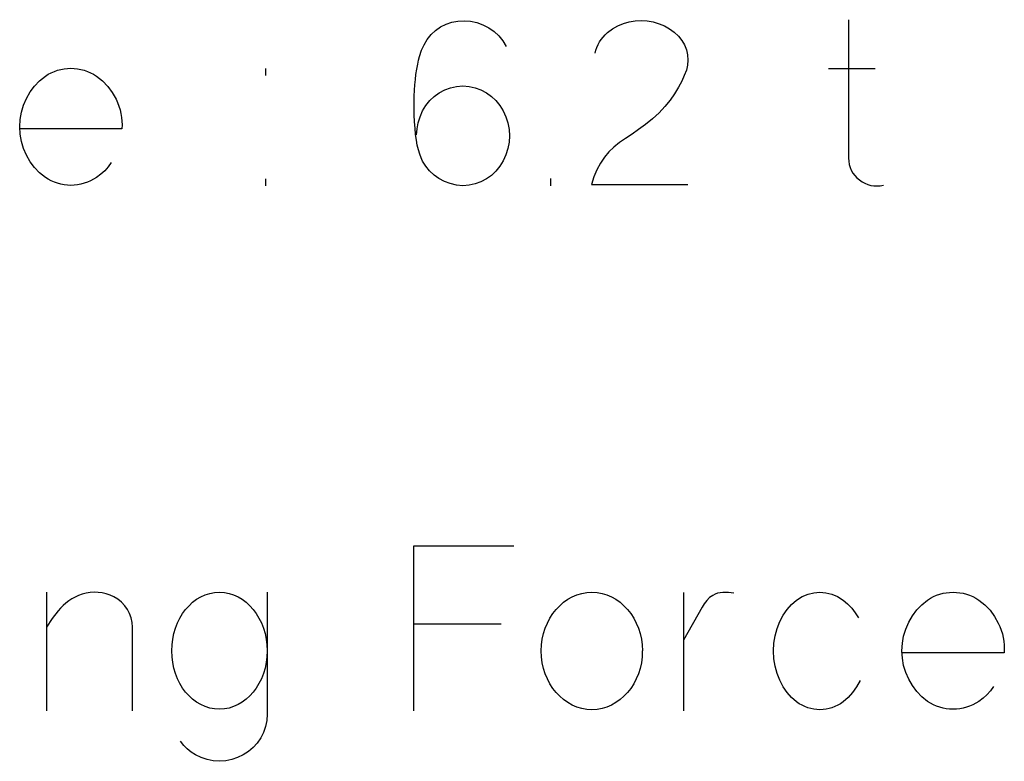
# Model space of a CAD drawing. Header units: inches. Extents: x 1880 to 2363, y -453 to -54.
# Tile 631 of 656: x 1913.921 to 1914.097, y -65.462 to -65.33. Entities that reach past the tile are written whole.
import ezdxf

# ---------------------------------------------------------------- set-up
doc = ezdxf.new("R2010")
doc.units = ezdxf.units.IN
doc.header["$LTSCALE"] = 0.5
doc.header["$MEASUREMENT"] = 0

msp = doc.modelspace()

# ---------------------------------------------------------------- linework, layer by layer
at = {"color": 7, "linetype": 'Continuous'}
for p, q in [((1913.99818, -65.32997), (1913.99926, -65.32978)), ((1913.99926, -65.32978), (1914.00037, -65.32974)), ((1914.00037, -65.32974), (1914.00155, -65.32982)), ((1914.00155, -65.32982), (1914.00268, -65.33005)), ((1914.02892, -65.33023), (1914.02992, -65.32995)), ((1914.02992, -65.32995), (1914.031, -65.32977)), ((1914.031, -65.32977), (1914.03209, -65.3297)), ((1914.03209, -65.3297), (1914.03317, -65.32977)), ((1914.03317, -65.32977), (1914.03427, -65.32995)), ((1914.03427, -65.32995), (1914.0353, -65.33025)), ((1914.06925, -65.32954), (1914.06926, -65.35432)), ((1913.99446, -65.33221), (1913.99526, -65.33146)), ((1913.99526, -65.33146), (1913.99616, -65.33082)), ((1913.99616, -65.33082), (1913.99715, -65.33032)), ((1913.99715, -65.33032), (1913.99818, -65.32997)), ((1914.00268, -65.33005), (1914.00376, -65.33044)), ((1914.00376, -65.33044), (1914.0048, -65.33099)), ((1914.0048, -65.33099), (1914.00576, -65.33167)), ((1914.00576, -65.33167), (1914.00659, -65.33245)), ((1914.02607, -65.33186), (1914.02699, -65.33118)), ((1914.02699, -65.33118), (1914.02794, -65.33063)), ((1914.02794, -65.33063), (1914.02892, -65.33023)), ((1914.0353, -65.33025), (1914.03627, -65.33065)), ((1914.03627, -65.33065), (1914.03718, -65.33116)), ((1914.03718, -65.33116), (1914.03804, -65.33177)), ((1913.9932, -65.33405), (1913.99378, -65.33307)), ((1913.99378, -65.33307), (1913.99446, -65.33221)), ((1914.00659, -65.33245), (1914.00731, -65.33334)), ((1914.00731, -65.33334), (1914.00791, -65.33435)), ((1914.02463, -65.33352), (1914.02493, -65.33307)), ((1914.02493, -65.33307), (1914.02527, -65.33265)), ((1914.02527, -65.33265), (1914.02565, -65.33224)), ((1914.02565, -65.33224), (1914.02607, -65.33186)), ((1914.03804, -65.33177), (1914.03876, -65.33249)), ((1914.03876, -65.33249), (1914.03936, -65.33324)), ((1914.03936, -65.33324), (1914.03984, -65.33406)), ((1913.99237, -65.33613), (1913.99274, -65.33502)), ((1913.99274, -65.33502), (1913.9932, -65.33405)), ((1914.02383, -65.33554), (1914.02397, -65.33501)), ((1914.02397, -65.33501), (1914.02415, -65.33449)), ((1914.02415, -65.33449), (1914.02438, -65.334)), ((1914.02438, -65.334), (1914.02463, -65.33352)), ((1914.03984, -65.33406), (1914.0402, -65.33496)), ((1914.0402, -65.33496), (1914.04041, -65.33586)), ((1913.99206, -65.33751), (1913.99221, -65.33676)), ((1913.99221, -65.33676), (1913.99237, -65.33613)), ((1914.04041, -65.33586), (1914.04049, -65.33676)), ((1914.04049, -65.33676), (1914.04041, -65.33766)), ((1913.92696, -65.33879), (1913.92752, -65.33859)), ((1913.92752, -65.33859), (1913.9281, -65.33843)), ((1913.9281, -65.33843), (1913.92869, -65.33833)), ((1913.92869, -65.33833), (1913.92929, -65.33826)), ((1913.92929, -65.33826), (1913.9299, -65.33824)), ((1913.9299, -65.33824), (1913.93052, -65.33826)), ((1913.93052, -65.33826), (1913.93113, -65.33833)), ((1913.93113, -65.33833), (1913.93172, -65.33843)), ((1913.93172, -65.33843), (1913.9323, -65.33859)), ((1913.9323, -65.33859), (1913.93287, -65.33879)), ((1913.96487, -65.33953), (1913.96487, -65.33828)), ((1913.99175, -65.33936), (1913.9919, -65.33838)), ((1913.9919, -65.33838), (1913.99206, -65.33751)), ((1914.0402, -65.33857), (1914.03983, -65.33952)), ((1914.04041, -65.33766), (1914.0402, -65.33857)), ((1914.06569, -65.33828), (1914.07402, -65.33828)), ((1913.9234, -65.34143), (1913.92431, -65.34048)), ((1913.92431, -65.34048), (1913.92535, -65.33965)), ((1913.92535, -65.33965), (1913.92587, -65.33932)), ((1913.92587, -65.33932), (1913.92641, -65.33903)), ((1913.92641, -65.33903), (1913.92696, -65.33879)), ((1913.93287, -65.33879), (1913.93343, -65.33903)), ((1913.93343, -65.33903), (1913.93397, -65.33932)), ((1913.93397, -65.33932), (1913.93451, -65.33965)), ((1913.93451, -65.33965), (1913.93558, -65.34051)), ((1913.93558, -65.34051), (1913.93652, -65.34149)), ((1913.99155, -65.34119), (1913.99164, -65.34025)), ((1913.99164, -65.34025), (1913.99175, -65.33936)), ((1914.03936, -65.34054), (1914.03877, -65.34164)), ((1914.03983, -65.33952), (1914.03936, -65.34054)), ((1913.92261, -65.34248), (1913.9234, -65.34143)), ((1913.93652, -65.34149), (1913.93733, -65.34257)), ((1913.99144, -65.34321), (1913.99148, -65.34218)), ((1913.99148, -65.34218), (1913.99155, -65.34119)), ((1913.99592, -65.34263), (1913.99691, -65.3421)), ((1913.99691, -65.3421), (1913.99794, -65.34172)), ((1913.99794, -65.34172), (1913.99903, -65.34148)), ((1913.99903, -65.34148), (1914.00017, -65.34139)), ((1914.00017, -65.34139), (1914.00128, -65.34148)), ((1914.00128, -65.34148), (1914.00236, -65.34172)), ((1914.00236, -65.34172), (1914.00339, -65.3421)), ((1914.00339, -65.3421), (1914.00437, -65.34263)), ((1914.03877, -65.34164), (1914.03808, -65.3428)), ((1913.92143, -65.34484), (1913.92195, -65.34363)), ((1913.92195, -65.34363), (1913.92261, -65.34248)), ((1913.93733, -65.34257), (1913.93801, -65.34377)), ((1913.93801, -65.34377), (1913.93829, -65.3444)), ((1913.99142, -65.34429), (1913.99144, -65.34321)), ((1913.99353, -65.3449), (1913.99421, -65.34404)), ((1913.99421, -65.34404), (1913.99501, -65.34328)), ((1913.99501, -65.34328), (1913.99592, -65.34263)), ((1914.00437, -65.34263), (1914.00528, -65.34328)), ((1914.00528, -65.34328), (1914.00608, -65.34404)), ((1914.00608, -65.34404), (1914.00679, -65.3449)), ((1914.03729, -65.34397), (1914.03636, -65.34511)), ((1914.03808, -65.3428), (1914.03729, -65.34397)), ((1913.92105, -65.3461), (1913.92143, -65.34484)), ((1913.93829, -65.3444), (1913.93854, -65.34504)), ((1913.93854, -65.34504), (1913.93873, -65.34569)), ((1913.93873, -65.34569), (1913.93888, -65.34635)), ((1913.99143, -65.34542), (1913.99142, -65.34429)), ((1913.99145, -65.34659), (1913.99143, -65.34542)), ((1913.99295, -65.34586), (1913.99353, -65.3449)), ((1914.00679, -65.3449), (1914.00737, -65.34586)), ((1914.03636, -65.34511), (1914.0353, -65.34622)), ((1913.92075, -65.34872), (1913.92083, -65.34739)), ((1913.92083, -65.34739), (1913.92105, -65.3461)), ((1913.93888, -65.34635), (1913.93899, -65.34703)), ((1913.93899, -65.34703), (1913.93906, -65.3477)), ((1913.9915, -65.34781), (1913.99145, -65.34659)), ((1913.99217, -65.348), (1913.9925, -65.34692)), ((1913.9925, -65.34692), (1913.99295, -65.34586)), ((1914.00737, -65.34586), (1914.00786, -65.34694)), ((1914.00786, -65.34694), (1914.00821, -65.34804)), ((1914.03411, -65.34731), (1914.03287, -65.34831)), ((1914.0353, -65.34622), (1914.03411, -65.34731)), ((1913.92083, -65.35005), (1913.92075, -65.34872)), ((1913.93906, -65.34909), (1913.92083, -65.34909)), ((1913.93906, -65.3477), (1913.93908, -65.34839)), ((1913.93908, -65.34839), (1913.93906, -65.34909)), ((1913.99158, -65.34899), (1913.9915, -65.34781)), ((1913.99169, -65.35008), (1913.99158, -65.34899)), ((1913.99187, -65.35017), (1913.99196, -65.34908)), ((1913.99196, -65.34908), (1913.99217, -65.348)), ((1914.00821, -65.34804), (1914.00842, -65.34918)), ((1914.00842, -65.34918), (1914.00849, -65.35034)), ((1914.03165, -65.34922), (1914.03047, -65.35005)), ((1914.03287, -65.34831), (1914.03165, -65.34922)), ((1913.92105, -65.35134), (1913.92083, -65.35005)), ((1913.99182, -65.3511), (1913.99169, -65.35008)), ((1913.99199, -65.35202), (1913.99182, -65.3511)), ((1914.00849, -65.35034), (1914.00842, -65.3515)), ((1914.0293, -65.3508), (1914.02821, -65.35153)), ((1914.03047, -65.35005), (1914.0293, -65.3508)), ((1913.92143, -65.3526), (1913.92105, -65.35134)), ((1913.92195, -65.35382), (1913.92143, -65.3526)), ((1913.99219, -65.35285), (1913.99199, -65.35202)), ((1913.99242, -65.35361), (1913.99219, -65.35285)), ((1914.00821, -65.35264), (1914.00786, -65.35374)), ((1914.00842, -65.3515), (1914.00821, -65.35264)), ((1914.02722, -65.35235), (1914.02632, -65.35323)), ((1914.02821, -65.35153), (1914.02722, -65.35235)), ((1913.92261, -65.35497), (1913.92195, -65.35382)), ((1913.99267, -65.35427), (1913.99242, -65.35361)), ((1913.99295, -65.35486), (1913.99267, -65.35427)), ((1914.00786, -65.35374), (1914.00737, -65.35481)), ((1914.02553, -65.35419), (1914.02481, -65.35524)), ((1914.02632, -65.35323), (1914.02553, -65.35419)), ((1914.06926, -65.35432), (1914.06929, -65.35489)), ((1913.9234, -65.35601), (1913.92261, -65.35497)), ((1913.92431, -65.35696), (1913.9234, -65.35601)), ((1913.93661, -65.3559), (1913.93598, -65.3566)), ((1913.93715, -65.35514), (1913.93661, -65.3559)), ((1913.99352, -65.3558), (1913.99295, -65.35486)), ((1913.9942, -65.35664), (1913.99352, -65.3558)), ((1914.00679, -65.3558), (1914.00608, -65.35667)), ((1914.00737, -65.35481), (1914.00679, -65.3558)), ((1914.02418, -65.35641), (1914.02364, -65.35769)), ((1914.02481, -65.35524), (1914.02418, -65.35641)), ((1914.06929, -65.35489), (1914.06938, -65.35545)), ((1914.06938, -65.35545), (1914.06954, -65.35599)), ((1914.06954, -65.35599), (1914.06975, -65.35652)), ((1913.92535, -65.3578), (1913.92431, -65.35696)), ((1913.92587, -65.35813), (1913.92535, -65.3578)), ((1913.92641, -65.35842), (1913.92587, -65.35813)), ((1913.93397, -65.35813), (1913.93343, -65.35842)), ((1913.93451, -65.3578), (1913.93397, -65.35813)), ((1913.93527, -65.35723), (1913.93451, -65.3578)), ((1913.93598, -65.3566), (1913.93527, -65.35723)), ((1913.96487, -65.35929), (1913.96487, -65.35804)), ((1913.99499, -65.35737), (1913.9942, -65.35664)), ((1913.99587, -65.35801), (1913.99499, -65.35737)), ((1913.99685, -65.35852), (1913.99587, -65.35801)), ((1914.00437, -65.35807), (1914.00339, -65.35859)), ((1914.00528, -65.35742), (1914.00437, -65.35807)), ((1914.00608, -65.35667), (1914.00528, -65.35742)), ((1914.0159, -65.35929), (1914.0159, -65.358)), ((1914.02364, -65.35769), (1914.02321, -65.35908)), ((1914.06975, -65.35652), (1914.07003, -65.35701)), ((1914.07003, -65.35701), (1914.07036, -65.35746)), ((1914.07036, -65.35746), (1914.07075, -65.35788)), ((1914.07075, -65.35788), (1914.0712, -65.35825)), ((1913.92696, -65.35866), (1913.92641, -65.35842)), ((1913.92752, -65.35885), (1913.92696, -65.35866)), ((1913.9281, -65.35901), (1913.92752, -65.35885)), ((1913.92869, -65.35912), (1913.9281, -65.35901)), ((1913.92929, -65.35918), (1913.92869, -65.35912)), ((1913.9299, -65.35921), (1913.92929, -65.35918)), ((1913.93052, -65.35918), (1913.9299, -65.35921)), ((1913.93113, -65.35912), (1913.93052, -65.35918)), ((1913.93172, -65.35901), (1913.93113, -65.35912)), ((1913.9323, -65.35885), (1913.93172, -65.35901)), ((1913.93287, -65.35866), (1913.9323, -65.35885)), ((1913.93343, -65.35842), (1913.93287, -65.35866)), ((1913.99789, -65.35891), (1913.99685, -65.35852)), ((1913.999, -65.35917), (1913.99789, -65.35891)), ((1914.00017, -65.35929), (1913.999, -65.35917)), ((1914.00128, -65.3592), (1914.00017, -65.35929)), ((1914.00236, -65.35896), (1914.00128, -65.3592)), ((1914.00339, -65.35859), (1914.00236, -65.35896)), ((1914.02321, -65.35908), (1914.04048, -65.35908)), ((1914.0712, -65.35825), (1914.07167, -65.35858)), ((1914.07167, -65.35858), (1914.07217, -65.35884)), ((1914.07217, -65.35884), (1914.07269, -65.35905)), ((1914.07269, -65.35905), (1914.07323, -65.35921)), ((1914.07323, -65.35921), (1914.07379, -65.3593)), ((1914.07379, -65.3593), (1914.07436, -65.35932)), ((1914.07436, -65.35932), (1914.07493, -65.35927)), ((1914.07493, -65.35927), (1914.07551, -65.35917)), ((1913.99137, -65.45335), (1913.99138, -65.42376)), ((1913.99138, -65.42376), (1914.00928, -65.42376)), ((1913.92556, -65.43209), (1913.92556, -65.45335)), ((1913.93265, -65.43227), (1913.93194, -65.43246)), ((1913.93337, -65.43215), (1913.93265, -65.43227)), ((1913.93409, -65.4321), (1913.93337, -65.43215)), ((1913.93482, -65.43212), (1913.93409, -65.4321)), ((1913.93554, -65.4322), (1913.93482, -65.43212)), ((1913.93626, -65.43237), (1913.93554, -65.4322)), ((1913.95481, -65.4323), (1913.95566, -65.43215)), ((1913.95566, -65.43215), (1913.95654, -65.43209)), ((1913.95654, -65.43209), (1913.95742, -65.43215)), ((1913.95742, -65.43215), (1913.95827, -65.4323)), ((1913.96507, -65.43209), (1913.96508, -65.45397)), ((1914.02147, -65.4323), (1914.02236, -65.43215)), ((1914.02236, -65.43215), (1914.02328, -65.43209)), ((1914.02328, -65.43209), (1914.0242, -65.43215)), ((1914.0242, -65.43215), (1914.02509, -65.4323)), ((1914.03969, -65.43213), (1914.03969, -65.45335)), ((1914.04625, -65.43218), (1914.04578, -65.43228)), ((1914.04674, -65.43212), (1914.04625, -65.43218)), ((1914.04772, -65.43212), (1914.04674, -65.43212)), ((1914.04868, -65.43226), (1914.04772, -65.43212)), ((1914.062, -65.43244), (1914.06305, -65.43218)), ((1914.06305, -65.43218), (1914.06414, -65.43209)), ((1914.06414, -65.43209), (1914.0652, -65.43218)), ((1914.0652, -65.43218), (1914.06625, -65.43244)), ((1914.08618, -65.43229), (1914.08677, -65.43218)), ((1914.08677, -65.43218), (1914.08737, -65.43212)), ((1914.08737, -65.43212), (1914.08798, -65.43209)), ((1914.08798, -65.43209), (1914.0886, -65.43212)), ((1914.0886, -65.43212), (1914.08921, -65.43218)), ((1914.08921, -65.43218), (1914.0898, -65.43229)), ((1913.92956, -65.43364), (1913.92903, -65.43404)), ((1913.93011, -65.43329), (1913.92956, -65.43364)), ((1913.93069, -65.43298), (1913.93011, -65.43329)), ((1913.93131, -65.4327), (1913.93069, -65.43298)), ((1913.93194, -65.43246), (1913.93131, -65.4327)), ((1913.93695, -65.43261), (1913.93626, -65.43237)), ((1913.93762, -65.43292), (1913.93695, -65.43261)), ((1913.93834, -65.43337), (1913.93762, -65.43292)), ((1913.93899, -65.4339), (1913.93834, -65.43337)), ((1913.93956, -65.43451), (1913.93899, -65.4339)), ((1913.95109, -65.43451), (1913.95174, -65.4339)), ((1913.95174, -65.4339), (1913.95245, -65.43337)), ((1913.95245, -65.43337), (1913.9532, -65.43292)), ((1913.9532, -65.43292), (1913.95399, -65.43256)), ((1913.95399, -65.43256), (1913.95481, -65.4323)), ((1913.95827, -65.4323), (1913.95908, -65.43256)), ((1913.95908, -65.43256), (1913.95987, -65.43292)), ((1913.95987, -65.43292), (1913.96062, -65.43337)), ((1913.96062, -65.43337), (1913.96133, -65.4339)), ((1913.96133, -65.4339), (1913.96198, -65.43451)), ((1914.0175, -65.43451), (1914.0182, -65.4339)), ((1914.0182, -65.4339), (1914.01895, -65.43337)), ((1914.01895, -65.43337), (1914.01975, -65.43292)), ((1914.01975, -65.43292), (1914.0206, -65.43256)), ((1914.0206, -65.43256), (1914.02147, -65.4323)), ((1914.02509, -65.4323), (1914.02595, -65.43256)), ((1914.02595, -65.43256), (1914.02678, -65.43292)), ((1914.02678, -65.43292), (1914.02757, -65.43337)), ((1914.02757, -65.43337), (1914.02832, -65.4339)), ((1914.02832, -65.4339), (1914.02901, -65.43451)), ((1914.04384, -65.43358), (1914.04338, -65.43418)), ((1914.04436, -65.43306), (1914.04384, -65.43358)), ((1914.04492, -65.43267), (1914.04436, -65.43306)), ((1914.04534, -65.43245), (1914.04492, -65.43267)), ((1914.04578, -65.43228), (1914.04534, -65.43245)), ((1914.05905, -65.43427), (1914.05995, -65.4335)), ((1914.05995, -65.4335), (1914.06096, -65.43288)), ((1914.06096, -65.43288), (1914.062, -65.43244)), ((1914.06625, -65.43244), (1914.06728, -65.43288)), ((1914.06728, -65.43288), (1914.06828, -65.4335)), ((1914.06828, -65.4335), (1914.06909, -65.43418)), ((1914.08239, -65.43434), (1914.08343, -65.4335)), ((1914.08343, -65.4335), (1914.08396, -65.43317)), ((1914.08396, -65.43317), (1914.08449, -65.43288)), ((1914.08449, -65.43288), (1914.08504, -65.43264)), ((1914.08504, -65.43264), (1914.0856, -65.43244)), ((1914.0856, -65.43244), (1914.08618, -65.43229)), ((1914.0898, -65.43229), (1914.09038, -65.43244)), ((1914.09038, -65.43244), (1914.09095, -65.43264)), ((1914.09095, -65.43264), (1914.09151, -65.43288)), ((1914.09151, -65.43288), (1914.09206, -65.43317)), ((1914.09206, -65.43317), (1914.09259, -65.4335)), ((1914.09259, -65.4335), (1914.09366, -65.43436)), ((1913.92763, -65.43545), (1913.92658, -65.43683)), ((1913.92807, -65.43494), (1913.92763, -65.43545)), ((1913.92854, -65.43447), (1913.92807, -65.43494)), ((1913.92903, -65.43404), (1913.92854, -65.43447)), ((1913.94004, -65.43518), (1913.93956, -65.43451)), ((1913.94044, -65.43592), (1913.94004, -65.43518)), ((1913.94994, -65.43593), (1913.95048, -65.43518)), ((1913.95048, -65.43518), (1913.95109, -65.43451)), ((1913.96198, -65.43451), (1913.96258, -65.43518)), ((1913.96258, -65.43518), (1913.96313, -65.43593)), ((1914.01626, -65.43593), (1914.01685, -65.43518)), ((1914.01685, -65.43518), (1914.0175, -65.43451)), ((1914.02901, -65.43451), (1914.02966, -65.43518)), ((1914.02966, -65.43518), (1914.03024, -65.43593)), ((1914.04301, -65.43479), (1914.03969, -65.44071)), ((1914.04338, -65.43418), (1914.04301, -65.43479)), ((1914.05754, -65.4362), (1914.05824, -65.43517)), ((1914.05824, -65.43517), (1914.05905, -65.43427)), ((1914.06909, -65.43418), (1914.06982, -65.43494)), ((1914.06982, -65.43494), (1914.07046, -65.43578)), ((1914.07046, -65.43578), (1914.07102, -65.43669)), ((1914.08069, -65.43633), (1914.08148, -65.43528)), ((1914.08148, -65.43528), (1914.08239, -65.43434)), ((1914.09366, -65.43436), (1914.0946, -65.43534)), ((1914.0946, -65.43534), (1914.09541, -65.43643)), ((1913.92658, -65.43683), (1913.92556, -65.43835)), ((1913.94072, -65.43669), (1913.94044, -65.43592)), ((1913.9409, -65.4375), (1913.94072, -65.43669)), ((1913.94098, -65.43835), (1913.9409, -65.4375)), ((1913.94903, -65.43759), (1913.94945, -65.43673)), ((1913.94945, -65.43673), (1913.94994, -65.43593)), ((1913.96313, -65.43593), (1913.96362, -65.43673)), ((1913.96362, -65.43673), (1913.96405, -65.43759)), ((1914.01529, -65.43761), (1914.01574, -65.43674)), ((1914.01574, -65.43674), (1914.01626, -65.43593)), ((1914.03024, -65.43593), (1914.03077, -65.43674)), ((1914.03077, -65.43674), (1914.03122, -65.43761)), ((1914.05644, -65.4386), (1914.05693, -65.43735)), ((1914.05693, -65.43735), (1914.05754, -65.4362)), ((1914.07951, -65.4387), (1914.08003, -65.43748)), ((1914.08003, -65.43748), (1914.08069, -65.43633)), ((1914.09541, -65.43643), (1914.09609, -65.43762)), ((1913.94097, -65.45335), (1913.94098, -65.43835)), ((1913.94837, -65.43949), (1913.94866, -65.43852)), ((1913.94866, -65.43852), (1913.94903, -65.43759)), ((1913.96405, -65.43759), (1913.96441, -65.43852)), ((1913.96441, -65.43852), (1913.96471, -65.43949)), ((1913.99137, -65.43773), (1914.007, -65.43773)), ((1914.0146, -65.43951), (1914.0149, -65.43854)), ((1914.0149, -65.43854), (1914.01529, -65.43761)), ((1914.03122, -65.43761), (1914.03161, -65.43854)), ((1914.03161, -65.43854), (1914.03192, -65.43951)), ((1914.05609, -65.43989), (1914.05644, -65.4386)), ((1914.07913, -65.43996), (1914.07951, -65.4387)), ((1914.09609, -65.43762), (1914.09637, -65.43825)), ((1914.09637, -65.43825), (1914.09662, -65.4389)), ((1914.09662, -65.4389), (1914.09681, -65.43955)), ((1913.94804, -65.44152), (1913.94817, -65.44048)), ((1913.94817, -65.44048), (1913.94837, -65.43949)), ((1913.96471, -65.43949), (1913.96491, -65.44048)), ((1913.96491, -65.44048), (1913.96504, -65.44152)), ((1914.01424, -65.44155), (1914.01438, -65.44052)), ((1914.01438, -65.44052), (1914.0146, -65.43951)), ((1914.03192, -65.43951), (1914.03214, -65.44052)), ((1914.03214, -65.44052), (1914.03227, -65.44155)), ((1914.05588, -65.44123), (1914.05609, -65.43989)), ((1914.07891, -65.44125), (1914.07913, -65.43996)), ((1914.09681, -65.43955), (1914.09697, -65.44021)), ((1914.09697, -65.44021), (1914.09707, -65.44088)), ((1914.09707, -65.44088), (1914.09715, -65.44156)), ((1913.948, -65.44258), (1913.94804, -65.44152)), ((1913.94804, -65.44366), (1913.948, -65.44258)), ((1913.96504, -65.44152), (1913.96508, -65.44258)), ((1913.96507, -65.44258), (1913.96504, -65.44366)), ((1914.0142, -65.44262), (1914.01424, -65.44155)), ((1914.01424, -65.4437), (1914.0142, -65.44262)), ((1914.03227, -65.44155), (1914.03231, -65.44262)), ((1914.0323, -65.44262), (1914.03227, -65.4437)), ((1914.05581, -65.44262), (1914.05588, -65.44123)), ((1914.05588, -65.44402), (1914.05581, -65.44262)), ((1914.07883, -65.44258), (1914.07891, -65.44125)), ((1914.07891, -65.4439), (1914.07883, -65.44258)), ((1914.09715, -65.44156), (1914.09716, -65.44225)), ((1914.09716, -65.44225), (1914.09715, -65.44295)), ((1913.94817, -65.4447), (1913.94804, -65.44366)), ((1913.96504, -65.44366), (1913.96491, -65.4447)), ((1914.01438, -65.44474), (1914.01424, -65.4437)), ((1914.03227, -65.4437), (1914.03214, -65.44474)), ((1914.05609, -65.44536), (1914.05588, -65.44402)), ((1914.09715, -65.44295), (1914.07891, -65.44295)), ((1914.07913, -65.4452), (1914.07891, -65.4439)), ((1913.94837, -65.44571), (1913.94817, -65.4447)), ((1913.94866, -65.44668), (1913.94837, -65.44571)), ((1913.96471, -65.44571), (1913.96441, -65.44668)), ((1913.96491, -65.4447), (1913.96471, -65.44571)), ((1914.0146, -65.44575), (1914.01438, -65.44474)), ((1914.0149, -65.44672), (1914.0146, -65.44575)), ((1914.03192, -65.44575), (1914.03161, -65.44672)), ((1914.03214, -65.44474), (1914.03192, -65.44575)), ((1914.05644, -65.44665), (1914.05609, -65.44536)), ((1914.07951, -65.44645), (1914.07913, -65.4452)), ((1913.94903, -65.4476), (1913.94866, -65.44668)), ((1913.94945, -65.44846), (1913.94903, -65.4476)), ((1913.96405, -65.4476), (1913.96362, -65.44846)), ((1913.96441, -65.44668), (1913.96405, -65.4476)), ((1914.01529, -65.44764), (1914.0149, -65.44672)), ((1914.01574, -65.44851), (1914.01529, -65.44764)), ((1914.03122, -65.44764), (1914.03077, -65.44851)), ((1914.03161, -65.44672), (1914.03122, -65.44764)), ((1914.05693, -65.44788), (1914.05644, -65.44665)), ((1914.05754, -65.44904), (1914.05693, -65.44788)), ((1914.07131, -65.44792), (1914.0707, -65.44906)), ((1914.08003, -65.44767), (1914.07951, -65.44645)), ((1914.08069, -65.44882), (1914.08003, -65.44767)), ((1913.94994, -65.44926), (1913.94945, -65.44846)), ((1913.95048, -65.44999), (1913.94994, -65.44926)), ((1913.96313, -65.44926), (1913.96258, -65.44999)), ((1913.96362, -65.44846), (1913.96313, -65.44926)), ((1914.01626, -65.44932), (1914.01574, -65.44851)), ((1914.01685, -65.45006), (1914.01626, -65.44932)), ((1914.03024, -65.44932), (1914.02966, -65.45006)), ((1914.03077, -65.44851), (1914.03024, -65.44932)), ((1914.05824, -65.45007), (1914.05754, -65.44904)), ((1914.0707, -65.44906), (1914.06999, -65.45008)), ((1914.08148, -65.44987), (1914.08069, -65.44882)), ((1914.08239, -65.45081), (1914.08148, -65.44987)), ((1914.09469, -65.44976), (1914.09406, -65.45045)), ((1914.09523, -65.449), (1914.09469, -65.44976)), ((1913.95109, -65.45066), (1913.95048, -65.44999)), ((1913.95174, -65.45126), (1913.95109, -65.45066)), ((1913.95245, -65.45178), (1913.95174, -65.45126)), ((1913.96133, -65.45126), (1913.96062, -65.45178)), ((1913.96198, -65.45066), (1913.96133, -65.45126)), ((1913.96258, -65.44999), (1913.96198, -65.45066)), ((1914.0175, -65.45074), (1914.01685, -65.45006)), ((1914.0182, -65.45134), (1914.0175, -65.45074)), ((1914.01895, -65.45186), (1914.0182, -65.45134)), ((1914.02832, -65.45134), (1914.02757, -65.45186)), ((1914.02901, -65.45074), (1914.02832, -65.45134)), ((1914.02966, -65.45006), (1914.02901, -65.45074)), ((1914.05905, -65.45097), (1914.05824, -65.45007)), ((1914.05995, -65.45174), (1914.05905, -65.45097)), ((1914.06919, -65.45097), (1914.06828, -65.45174)), ((1914.06999, -65.45008), (1914.06919, -65.45097)), ((1914.08343, -65.45165), (1914.08239, -65.45081)), ((1914.08396, -65.45198), (1914.08343, -65.45165)), ((1914.09259, -65.45165), (1914.09206, -65.45198)), ((1914.09335, -65.45108), (1914.09259, -65.45165)), ((1914.09406, -65.45045), (1914.09335, -65.45108)), ((1913.9532, -65.45223), (1913.95245, -65.45178)), ((1913.95399, -65.45259), (1913.9532, -65.45223)), ((1913.95481, -65.45285), (1913.95399, -65.45259)), ((1913.95566, -65.45301), (1913.95481, -65.45285)), ((1913.95654, -65.45306), (1913.95566, -65.45301)), ((1913.95742, -65.45301), (1913.95654, -65.45306)), ((1913.95827, -65.45285), (1913.95742, -65.45301)), ((1913.95908, -65.45259), (1913.95827, -65.45285)), ((1913.95987, -65.45223), (1913.95908, -65.45259)), ((1913.96062, -65.45178), (1913.95987, -65.45223)), ((1914.01975, -65.45232), (1914.01895, -65.45186)), ((1914.0206, -65.45268), (1914.01975, -65.45232)), ((1914.02147, -65.45294), (1914.0206, -65.45268)), ((1914.02236, -65.45309), (1914.02147, -65.45294)), ((1914.02328, -65.45315), (1914.02236, -65.45309)), ((1914.0242, -65.45309), (1914.02328, -65.45315)), ((1914.02509, -65.45294), (1914.0242, -65.45309)), ((1914.02595, -65.45268), (1914.02509, -65.45294)), ((1914.02678, -65.45232), (1914.02595, -65.45268)), ((1914.02757, -65.45186), (1914.02678, -65.45232)), ((1914.06043, -65.45207), (1914.05995, -65.45174)), ((1914.06093, -65.45235), (1914.06043, -65.45207)), ((1914.06143, -65.45259), (1914.06093, -65.45235)), ((1914.06195, -65.45279), (1914.06143, -65.45259)), ((1914.06248, -65.45295), (1914.06195, -65.45279)), ((1914.06302, -65.45306), (1914.06248, -65.45295)), ((1914.06357, -65.45312), (1914.06302, -65.45306)), ((1914.06414, -65.45315), (1914.06357, -65.45312)), ((1914.06469, -65.45312), (1914.06414, -65.45315)), ((1914.06524, -65.45306), (1914.06469, -65.45312)), ((1914.06577, -65.45295), (1914.06524, -65.45306)), ((1914.06629, -65.45279), (1914.06577, -65.45295)), ((1914.06681, -65.45259), (1914.06629, -65.45279)), ((1914.06731, -65.45235), (1914.06681, -65.45259)), ((1914.0678, -65.45207), (1914.06731, -65.45235)), ((1914.06828, -65.45174), (1914.0678, -65.45207)), ((1914.08449, -65.45227), (1914.08396, -65.45198)), ((1914.08504, -65.45251), (1914.08449, -65.45227)), ((1914.0856, -65.45271), (1914.08504, -65.45251)), ((1914.08618, -65.45286), (1914.0856, -65.45271)), ((1914.08677, -65.45297), (1914.08618, -65.45286)), ((1914.08737, -65.45304), (1914.08677, -65.45297)), ((1914.08798, -65.45306), (1914.08737, -65.45304)), ((1914.0886, -65.45304), (1914.08798, -65.45306)), ((1914.08921, -65.45297), (1914.0886, -65.45304)), ((1914.0898, -65.45286), (1914.08921, -65.45297)), ((1914.09038, -65.45271), (1914.0898, -65.45286)), ((1914.09095, -65.45251), (1914.09038, -65.45271)), ((1914.09151, -65.45227), (1914.09095, -65.45251)), ((1914.09206, -65.45198), (1914.09151, -65.45227)), ((1913.96501, -65.45509), (1913.96479, -65.45617)), ((1913.96508, -65.45397), (1913.96501, -65.45509)), ((1913.96479, -65.45617), (1913.96444, -65.4572)), ((1913.96393, -65.4582), (1913.96331, -65.45912)), ((1913.96444, -65.4572), (1913.96393, -65.4582)), ((1913.95013, -65.45953), (1913.94954, -65.45878)), ((1913.95078, -65.46018), (1913.95013, -65.45953)), ((1913.95149, -65.46074), (1913.95078, -65.46018)), ((1913.96258, -65.45993), (1913.96175, -65.46063)), ((1913.96331, -65.45912), (1913.96258, -65.45993)), ((1913.95227, -65.46122), (1913.95149, -65.46074)), ((1913.95328, -65.46173), (1913.95227, -65.46122)), ((1913.95433, -65.46209), (1913.95328, -65.46173)), ((1913.95542, -65.46231), (1913.95433, -65.46209)), ((1913.95875, -65.46209), (1913.95766, -65.46231)), ((1913.9598, -65.46173), (1913.95875, -65.46209)), ((1913.96081, -65.46122), (1913.9598, -65.46173)), ((1913.96175, -65.46063), (1913.96081, -65.46122)), ((1913.95654, -65.46238), (1913.95542, -65.46231)), ((1913.95766, -65.46231), (1913.95654, -65.46238))]:
    msp.add_line(p, q, dxfattribs=at)

doc.saveas('drawing.dxf')
